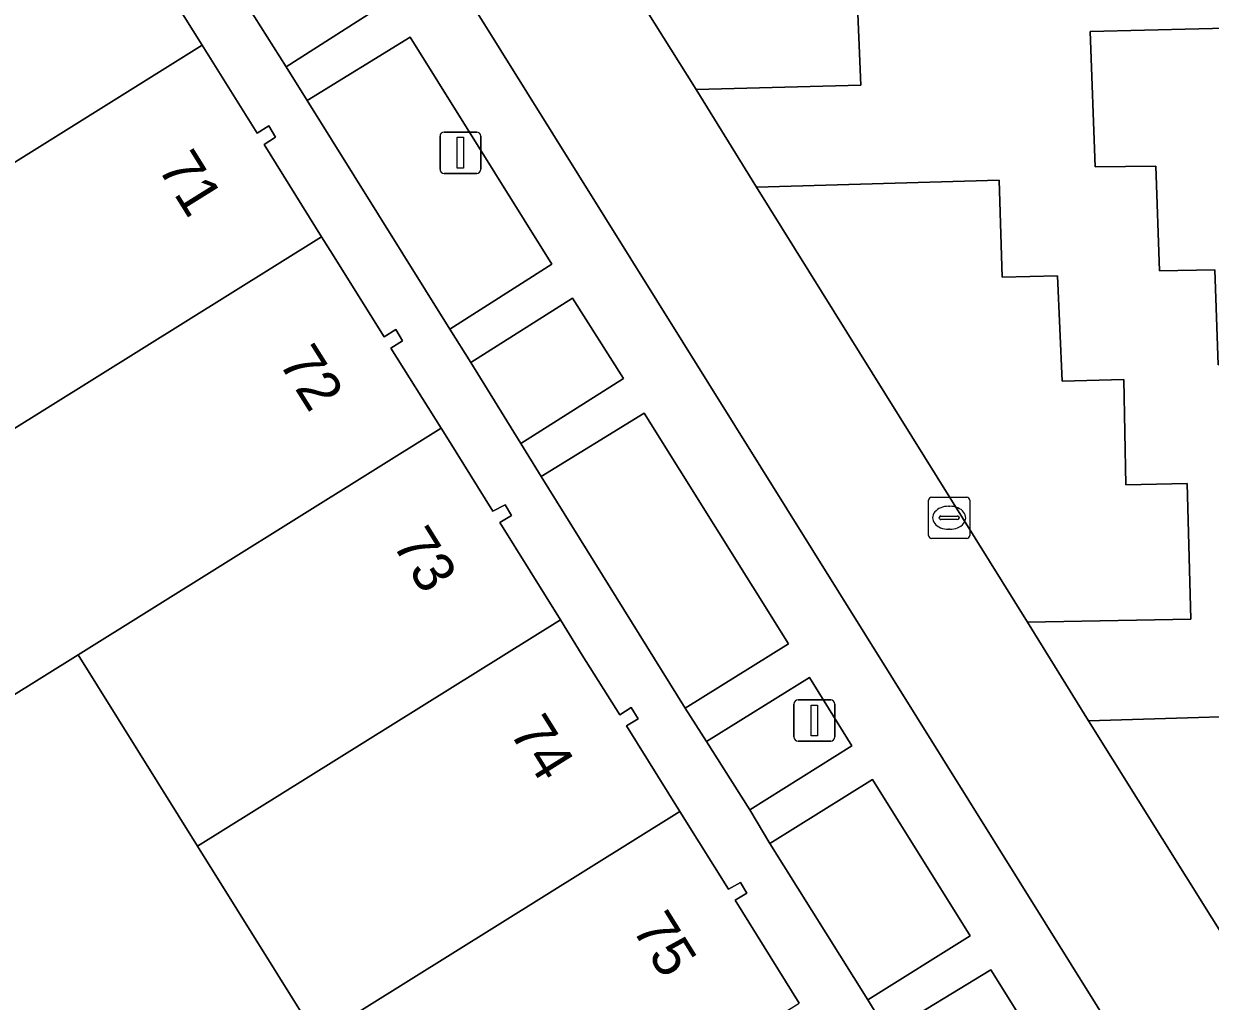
# Model space of a CAD drawing. Extents: x 159279 to 160377, y 384531 to 385888.
# Drawn here: x 159787.62 to 159816.39, y 385483.41 to 385507.11 of the extents above; entities that cross this region are included whole.
import ezdxf

# ---------------------------------------------------------------- set-up
doc = ezdxf.new("R2010")
doc.units = 0
for name, color, linetype in [('IMGEO_Erf', 7, 'Continuous'), ('IMGEO_Groenvoorziening', 7, 'Continuous'), ('IMGEO_Kolk', 7, 'Continuous'), ('IMGEO_Lichtmast', 7, 'Continuous'), ('IMGEO_Pand', 7, 'Continuous'), ('IMGEO_Pand_nummerreeks', 7, 'Continuous'), ('IMGEO_Parkeervlak_open', 7, 'Continuous'), ('IMGEO_Rijbaan_lokaal_open', 7, 'Continuous'), ('IMGEO_Voetpad_open', 7, 'Continuous')]:
    doc.layers.add(name, color=color, linetype=linetype)

msp = doc.modelspace()

# ---------------------------------------------------------------- linework, layer by layer
at = {"layer": 'IMGEO_Erf'}
for points in [[(159790.809, 385508.407), (159791.943, 385506.593), (159793.274, 385504.464), (159793.559, 385504.638), (159793.721, 385504.36), (159793.445, 385504.183), (159794.839, 385501.947), (159795.048, 385501.611), (159796.354, 385499.523), (159796.636, 385499.696), (159796.804, 385499.42), (159796.522, 385499.242), (159797.741, 385497.304), (159797.916, 385497.026), (159798.996, 385495.294), (159799.289, 385495.442), (159799.441, 385495.191), (159799.16, 385495.019), (159800.631, 385492.654), (159801.161, 385491.802), (159802.071, 385490.356), (159802.35, 385490.533), (159802.518, 385490.259), (159802.234, 385490.083), (159803.528, 385488.009), (159803.987, 385487.274), (159804.703, 385486.127), (159804.998, 385486.283), (159805.154, 385486.027), (159804.871, 385485.854), (159806.422, 385483.361)], [(159808.568, 385482.646), (159808.089, 385483.438), (159805.713, 385487.233), (159805.221, 385488.045), (159804.173, 385489.702), (159803.658, 385490.516), (159800.168, 385496.135), (159799.67, 385496.93), (159798.456, 385498.899), (159797.95, 385499.704), (159794.489, 385505.25), (159793.979, 385506.072), (159792.754, 385508.015)], [(159794.729, 385482.519), (159791.831, 385487.164), (159788.933, 385491.809), (159786.353, 385490.2), (159786.963, 385489.261), (159784.534, 385487.721), (159782.104, 385486.18), (159781.019, 385488.012), (159783.393, 385489.52), (159785.801, 385491.05), (159783.37, 385494.793), (159786.035, 385496.455), (159783.137, 385501.1), (159782.089, 385502.78), (159780.269, 385505.763), (159780.159, 385505.695), (159780.089, 385505.807), (159761.076, 385493.927), (159761.136, 385493.827), (159761.058, 385493.778), (159762.438, 385491.551), (159764.429, 385488.357), (159767.76, 385483.011)]]:
    msp.add_lwpolyline(points, dxfattribs=at)
at = {"layer": 'IMGEO_Groenvoorziening'}
for points in [[(159798.357, 385514.37), (159798.912, 385513.51), (159804.777, 385513.716), (159804.83, 385511.363), (159806.21, 385511.393), (159806.296, 385508.862), (159807.78, 385508.904), (159807.913, 385505.628), (159803.919, 385505.518), (159805.389, 385503.15), (159811.272, 385503.318), (159811.344, 385500.968), (159812.688, 385501.001), (159812.798, 385498.446), (159814.291, 385498.482), (159814.34, 385495.935), (159815.827, 385495.962), (159815.917, 385492.671), (159811.961, 385492.597), (159813.438, 385490.21), (159819.301, 385490.387)], [(159821.659, 385477.076), (159831.993, 385483.566), (159830.625, 385485.838), (159824.734, 385485.73), (159824.669, 385488.053), (159823.323, 385488.047), (159823.241, 385490.581), (159821.76, 385490.544), (159821.656, 385493.082), (159820.173, 385493.061), (159820.101, 385496.314), (159824.052, 385496.411), (159822.46, 385498.98), (159816.581, 385498.841), (159816.503, 385501.146), (159815.159, 385501.124), (159815.067, 385503.657), (159813.597, 385503.643), (159813.475, 385506.923), (159817.434, 385507.021), (159815.851, 385509.594)]]:
    msp.add_lwpolyline(points, dxfattribs=at)
for points in [[(159792.754, 385508.015), (159793.979, 385506.072), (159796.461, 385507.651), (159795.254, 385509.587)], [(159794.489, 385505.25), (159797.95, 385499.704), (159800.424, 385501.286), (159796.987, 385506.789)], [(159798.456, 385498.899), (159799.67, 385496.93), (159802.163, 385498.512), (159800.926, 385500.462)], [(159800.168, 385496.135), (159803.658, 385490.516), (159806.165, 385492.076), (159802.661, 385497.666)], [(159804.173, 385489.702), (159805.221, 385488.045), (159807.698, 385489.598), (159806.674, 385491.254)], [(159805.713, 385487.233), (159808.089, 385483.438), (159810.57, 385484.995), (159808.195, 385488.784)], [(159811.069, 385484.165), (159808.568, 385482.646), (159810.491, 385479.581), (159811.861, 385477.417), (159814.325, 385478.96)]]:
    msp.add_lwpolyline(points, close=True, dxfattribs=at)
at = {"layer": 'IMGEO_Kolk'}
for p, q in [((159809.558, 385494.706), (159809.558, 385495.558)), ((159809.633, 385495.632), (159810.485, 385495.632)), ((159810.046, 385495.412), (159810.071, 385495.412)), ((159810.559, 385495.558), (159810.559, 385494.706)), ((159809.817, 385495.126), (159809.817, 385495.138)), ((159810.255, 385495.089), (159809.857, 385495.089)), ((159809.86, 385495.175), (159810.258, 385495.175)), ((159810.301, 385495.138), (159810.301, 385495.126)), ((159810.069, 385494.852), (159810.044, 385494.852)), ((159810.485, 385494.632), (159809.633, 385494.632))]:
    msp.add_line(p, q, dxfattribs=at)
for points in [[(159809.558, 385494.706), (159809.558, 385495.558)], [(159809.633, 385495.632), (159810.485, 385495.632)], [(159810.559, 385495.558), (159810.559, 385494.706)], [(159810.485, 385494.632), (159809.633, 385494.632)]]:
    msp.add_lwpolyline(points, dxfattribs=at)
for centre, radius, start, end in [((159809.635, 385495.556), 0.0765, 91.552, 178.448), ((159809.635, 385495.556), 0.0765, 91.552, 178.448), ((159810.483, 385495.556), 0.0765, 1.552, 88.448), ((159810.483, 385495.556), 0.0765, 1.552, 88.448), ((159809.857, 385495.135), 0.0403, 85.8775, 175.7526), ((159809.854, 385495.125), 0.0366, 178.938, 274.7102), ((159810.258, 385495.132), 0.043, 264.8664, 352.4533), ((159810.262, 385495.137), 0.0386, 1.7309, 96.639), ((159809.635, 385494.708), 0.0765, 181.552, 268.448), ((159809.635, 385494.708), 0.0765, 181.552, 268.448), ((159810.483, 385494.708), 0.0765, 271.552, 358.448), ((159810.483, 385494.708), 0.0765, 271.552, 358.448)]:
    msp.add_arc(centre, radius, start, end, dxfattribs=at)
for centre, major_axis, ratio, start_param, end_param in [((159810.045, 385495.132), (-0.387, 0.002), 0.722429, 4.712389, 7.853982), ((159810.07, 385495.132), (-0.39, 0.002), 0.717154, 1.570796, 4.712389)]:
    msp.add_ellipse(centre, major_axis=major_axis, ratio=ratio, start_param=start_param, end_param=end_param, dxfattribs=at)
at = {"layer": 'IMGEO_Lichtmast'}
for p, q in [((159797.711, 385503.586), (159797.711, 385504.386)), ((159797.711, 385504.386), (159797.711, 385503.586)), ((159797.811, 385504.486), (159798.601, 385504.486)), ((159798.601, 385504.486), (159797.811, 385504.486)), ((159798.701, 385504.386), (159798.701, 385503.586)), ((159798.701, 385503.586), (159798.701, 385504.386)), ((159798.601, 385503.486), (159797.811, 385503.486)), ((159797.811, 385503.486), (159798.601, 385503.486)), ((159806.295, 385489.815), (159806.295, 385490.615)), ((159806.295, 385490.615), (159806.295, 385489.815)), ((159806.395, 385490.715), (159807.185, 385490.715)), ((159807.185, 385490.715), (159806.395, 385490.715)), ((159807.285, 385490.615), (159807.285, 385489.815)), ((159807.285, 385489.815), (159807.285, 385490.615)), ((159807.185, 385489.715), (159806.395, 385489.715)), ((159806.395, 385489.715), (159807.185, 385489.715))]:
    msp.add_line(p, q, dxfattribs=at)
for points in [[(159798.131, 385504.361), (159798.281, 385504.361), (159798.281, 385503.611), (159798.131, 385503.611), (159798.131, 385504.361)], [(159806.715, 385490.59), (159806.865, 385490.59), (159806.865, 385489.84), (159806.715, 385489.84), (159806.715, 385490.59)]]:
    msp.add_lwpolyline(points, dxfattribs=at)
for centre, start, end in [((159797.811, 385504.386), 90, 180), ((159797.811, 385504.386), 90, 180), ((159798.601, 385504.386), 0, 90), ((159798.601, 385504.386), 360, 90), ((159797.811, 385503.586), 180, 270), ((159797.811, 385503.586), 180, 270), ((159798.601, 385503.586), 270, 0), ((159798.601, 385503.586), 270, 0), ((159806.395, 385490.615), 90, 180), ((159806.395, 385490.615), 90, 180), ((159807.185, 385490.615), 0, 90), ((159807.185, 385490.615), 360, 90), ((159806.395, 385489.815), 180, 270), ((159806.395, 385489.815), 180, 270), ((159807.185, 385489.815), 270, 0), ((159807.185, 385489.815), 270, 0)]:
    msp.add_arc(centre, 0.1, start, end, dxfattribs=at)
at = {"layer": 'IMGEO_Pand'}
for points in [[(159791.943, 385506.593), (159790.809, 385508.407), (159791.098, 385508.586), (159790.927, 385508.862), (159790.651, 385508.686), (159789.091, 385511.152), (159789.078, 385511.173), (159789.054, 385511.209), (159780.269, 385505.763), (159782.089, 385502.78), (159783.137, 385501.1)], [(159794.839, 385501.947), (159793.445, 385504.183), (159793.721, 385504.36), (159793.559, 385504.638), (159793.274, 385504.464), (159791.943, 385506.593), (159783.137, 385501.1), (159786.035, 385496.455)], [(159797.741, 385497.304), (159796.522, 385499.242), (159796.804, 385499.42), (159796.636, 385499.696), (159796.354, 385499.523), (159795.048, 385501.611), (159794.839, 385501.947), (159786.035, 385496.455), (159783.37, 385494.793), (159785.801, 385491.05), (159786.353, 385490.2), (159788.933, 385491.809)], [(159800.631, 385492.654), (159799.16, 385495.019), (159799.441, 385495.191), (159799.289, 385495.442), (159798.996, 385495.294), (159797.916, 385497.026), (159797.741, 385497.304), (159788.933, 385491.809), (159791.831, 385487.164)], [(159803.528, 385488.009), (159802.234, 385490.083), (159802.518, 385490.259), (159802.35, 385490.533), (159802.071, 385490.356), (159801.161, 385491.802), (159800.631, 385492.654), (159791.831, 385487.164), (159794.729, 385482.519)], [(159804.871, 385485.854), (159805.154, 385486.027), (159804.998, 385486.283), (159804.703, 385486.127), (159803.987, 385487.274), (159803.528, 385488.009), (159794.729, 385482.519), (159791.513, 385480.512), (159792.029, 385479.717), (159794.495, 385475.92), (159797.627, 385477.874), (159806.422, 385483.361)]]:
    msp.add_lwpolyline(points, close=True, dxfattribs=at)
at = {"layer": 'IMGEO_Parkeervlak_open'}
for points in [[(159798.912, 385513.51), (159803.919, 385505.518), (159807.913, 385505.628), (159807.78, 385508.904), (159806.296, 385508.862), (159806.21, 385511.393), (159804.83, 385511.363), (159804.777, 385513.716)], [(159817.434, 385507.021), (159813.475, 385506.923), (159813.597, 385503.643), (159815.067, 385503.657), (159815.159, 385501.124), (159816.503, 385501.146), (159816.581, 385498.841), (159822.46, 385498.98)], [(159805.389, 385503.15), (159811.961, 385492.597), (159815.917, 385492.671), (159815.827, 385495.962), (159814.34, 385495.935), (159814.291, 385498.482), (159812.798, 385498.446), (159812.688, 385501.001), (159811.344, 385500.968), (159811.272, 385503.318)], [(159813.438, 385490.21), (159819.999, 385479.722), (159823.962, 385479.786), (159823.882, 385483.07), (159822.406, 385483.022), (159822.32, 385485.584), (159820.838, 385485.538), (159820.742, 385488.091), (159819.387, 385488.045), (159819.301, 385490.387)]]:
    msp.add_lwpolyline(points, close=True, dxfattribs=at)
at = {"layer": 'IMGEO_Rijbaan_lokaal_open'}
for points in [[(159835.286, 385484.963), (159777.319, 385577.896), (159763.507, 385569.247), (159760.965, 385567.655), (159764.01, 385562.812), (159787.822, 385524.685), (159787.874, 385524.601), (159818.691, 385475.205), (159819.629, 385473.653), (159819.962, 385473.095)], [(159824.98, 385471.784), (159822.74, 385475.354), (159822.539, 385475.675), (159821.659, 385477.076), (159819.999, 385479.722), (159813.438, 385490.21), (159811.961, 385492.597), (159805.389, 385503.15), (159803.919, 385505.518), (159798.912, 385513.51), (159798.357, 385514.37)]]:
    msp.add_lwpolyline(points, dxfattribs=at)
at = {"layer": 'IMGEO_Voetpad_open'}
for points in [[(159818.691, 385475.205), (159787.874, 385524.601), (159787.822, 385524.685), (159764.01, 385562.812)], [(159796.461, 385507.651), (159793.979, 385506.072), (159794.489, 385505.25), (159796.987, 385506.789), (159800.424, 385501.286), (159797.95, 385499.704), (159798.456, 385498.899), (159800.926, 385500.462), (159802.163, 385498.512), (159799.67, 385496.93), (159800.168, 385496.135), (159802.661, 385497.666), (159806.165, 385492.076), (159803.658, 385490.516), (159804.173, 385489.702), (159806.674, 385491.254), (159807.698, 385489.598), (159805.221, 385488.045), (159805.713, 385487.233), (159808.195, 385488.784), (159810.57, 385484.995), (159808.089, 385483.438), (159808.568, 385482.646), (159811.069, 385484.165), (159814.325, 385478.96)]]:
    msp.add_lwpolyline(points, dxfattribs=at)

# ---------------------------------------------------------------- texts
at = {"layer": 'IMGEO_Pand_nummerreeks'}
for s, rotation, p in [('71', 301.9307, (159790.847, 385503.626)), ('72', 302.1714, (159793.779, 385498.907)), ('73', 301.8792, (159796.538, 385494.501)), ('74', 301.9651, (159799.378, 385489.938)), ('75', 301.8906, (159802.351, 385485.17))]:
    msp.add_text(s, height=1, rotation=rotation, dxfattribs=at).set_placement(p)

doc.saveas('drawing.dxf')
